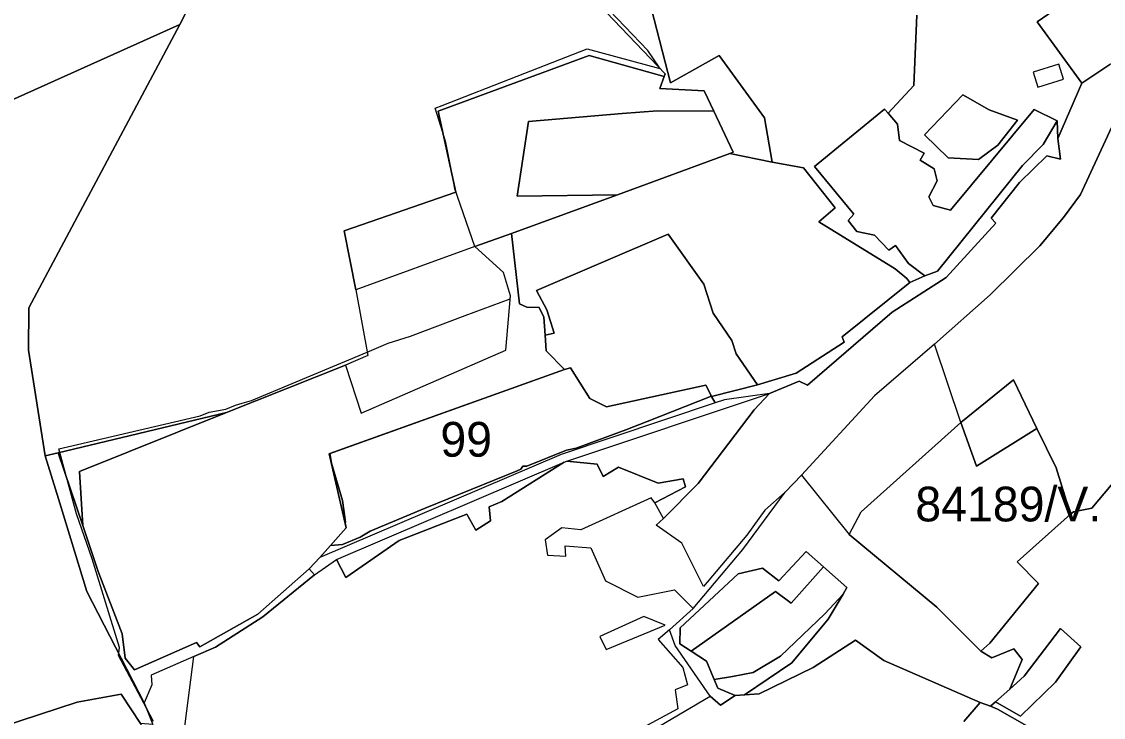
# Model space of a CAD drawing. Extents: x -477304 to -465429, y -1159113 to -1149210.
# Drawn here: x -474726.6 to -474259.3, y -1150895 to -1150594.5 of the extents above; entities that cross this region are included whole.
import ezdxf

# ---------------------------------------------------------------- set-up
doc = ezdxf.new("R2010")
doc.units = 0
for name, color, linetype in [('BPEJ_s', 7, 'Continuous'), ('PUPFL_s', 7, 'Continuous'), ('trav_porost_s', 7, 'Continuous')]:
    doc.layers.add(name, color=color, linetype=linetype)

msp = doc.modelspace()

# ---------------------------------------------------------------- linework, layer by layer
at = {"layer": 'BPEJ_s'}
for points in [[(-474707.4, -1150790.6), (-474710.16, -1150780.51), (-474710.57, -1150779), (-474706.73, -1150778.1), (-474649.41, -1150764.67), (-474645.58, -1150763.18), (-474638.33, -1150761.9), (-474634.24, -1150760.08), (-474631.32, -1150759.24), (-474627.25, -1150758.07), (-474601.87, -1150747.51), (-474577.35, -1150737.19), (-474568.23, -1150733.35), (-474558.64, -1150730.37), (-474534.96, -1150721.44), (-474515.61, -1150714.15), (-474515.5, -1150712.89), (-474518.52, -1150702.74), (-474530.85, -1150691.63), (-474539.48, -1150666.62), (-474539.94, -1150664.2), (-474540.53, -1150661.12), (-474543.3, -1150646.63), (-474544.66, -1150642.29), (-474547.96, -1150631.79), (-474545.01, -1150630.65), (-474512.5, -1150618.04), (-474482.36, -1150606.14), (-474450.88, -1150614.73), (-474451.26, -1150614.16), (-474456.15, -1150606.99), (-474485.98, -1150575.67)], [(-474669.66, -1150896.78), (-474672.7, -1150891.03), (-474684.78, -1150868.23), (-474684.66, -1150867.26), (-474684.36, -1150864.82), (-474696.08, -1150826.46), (-474702.9, -1150807.07), (-474707.4, -1150790.6), (-474710.16, -1150780.51), (-474710.57, -1150779), (-474706.73, -1150778.1), (-474649.41, -1150764.67), (-474645.58, -1150763.18), (-474638.33, -1150761.9), (-474634.24, -1150760.08), (-474631.32, -1150759.24), (-474627.25, -1150758.07), (-474601.87, -1150747.51), (-474577.35, -1150737.19), (-474568.23, -1150733.35), (-474558.64, -1150730.37), (-474534.96, -1150721.44), (-474515.61, -1150714.15), (-474515.5, -1150712.89), (-474518.52, -1150702.74), (-474530.85, -1150691.63), (-474539.48, -1150666.62), (-474539.94, -1150664.2), (-474540.53, -1150661.12), (-474543.3, -1150646.63), (-474544.66, -1150642.29), (-474547.96, -1150631.79), (-474545.01, -1150630.65), (-474512.5, -1150618.04), (-474482.36, -1150606.14), (-474450.88, -1150614.73), (-474451.26, -1150614.16), (-474456.15, -1150606.99), (-474485.98, -1150575.67)], [(-474669.66, -1150896.78), (-474672.7, -1150891.03), (-474684.78, -1150868.23), (-474684.66, -1150867.26), (-474684.36, -1150864.82), (-474696.08, -1150826.46), (-474702.9, -1150807.07), (-474707.4, -1150790.6)]]:
    msp.add_lwpolyline(points, dxfattribs=at)
for points in [[(-474481.16, -1150757.16), (-474473.93, -1150760.81), (-474431.07, -1150751.46), (-474428.75, -1150755.97), (-474429.09, -1150756.36), (-474456.36, -1150767.23), (-474465.66, -1150770.71), (-474487.05, -1150778.73), (-474491.31, -1150779.59), (-474508.35, -1150786.41), (-474510.06, -1150786.41), (-474510.91, -1150787.68), (-474512.62, -1150788.54), (-474552.25, -1150804.65), (-474576.11, -1150814.53), (-474580.38, -1150817.09), (-474588.05, -1150820.28), (-474593.15, -1150820.71), (-474586.36, -1150813.04), (-474586.85, -1150810.93), (-474586.77, -1150810.7), (-474588.05, -1150801.32), (-474592.73, -1150785.13), (-474593.43, -1150780.99), (-474492.15, -1150744.64), (-474489.56, -1150744.02)], [(-474481.16, -1150757.16), (-474489.56, -1150744.02), (-474492.15, -1150744.64), (-474593.43, -1150780.99), (-474592.73, -1150785.13), (-474588.05, -1150801.32), (-474586.77, -1150810.7), (-474586.85, -1150810.93), (-474586.36, -1150813.04), (-474593.15, -1150820.71), (-474588.05, -1150820.28), (-474580.38, -1150817.09), (-474576.11, -1150814.53), (-474552.25, -1150804.65), (-474512.62, -1150788.54), (-474510.91, -1150787.68), (-474510.06, -1150786.41), (-474508.35, -1150786.41), (-474491.31, -1150779.59), (-474487.05, -1150778.73), (-474465.66, -1150770.71), (-474456.36, -1150767.23), (-474429.09, -1150756.36), (-474428.75, -1150755.97), (-474431.07, -1150751.46), (-474473.93, -1150760.81)]]:
    msp.add_lwpolyline(points, close=True, dxfattribs=at)
at = {"layer": 'PUPFL_s'}
for points in [[(-474552.47, -1150350.61), (-474609.36, -1150417.65), (-474620.64, -1150480.37), (-474628.67, -1150512.52), (-474641.35, -1150540.02), (-474650.31, -1150580.17), (-474658.2, -1150595.72), (-474997.57, -1150748.15)], [(-474997.57, -1150748.15), (-474658.2, -1150595.72), (-474723.44, -1150718.11), (-474723.6, -1150736.41), (-474716.44, -1150781.93), (-474710.71, -1150800.54), (-474698.4, -1150840.54), (-474673.67, -1150888.64), (-474669.88, -1150898), (-474675.27, -1150897.63), (-474683.62, -1150884.92), (-474702.61, -1150888.34), (-474768.3, -1150909.83)], [(-474467.81, -1150908.61), (-474429.22, -1150885.86), (-474424.73, -1150889.69), (-474418.38, -1150885.51), (-474414.41, -1150885.21), (-474408.05, -1150884.72), (-474384.76, -1150873.39), (-474366.46, -1150861.56), (-474354.21, -1150870.42), (-474312.54, -1150888.56), (-474319.64, -1150896.68)], [(-474768.3, -1150909.83), (-474702.61, -1150888.34), (-474683.62, -1150884.92), (-474675.27, -1150897.63), (-474666.35, -1150921.62), (-474667.26, -1150929.15), (-474675.36, -1150938.39), (-474676.74, -1150948.62), (-474666.37, -1150957.47), (-474647.13, -1150960.12), (-474644, -1150976.36), (-474670.32, -1150982.52), (-474686.51, -1150984.37), (-474723.6, -1151000.21), (-474753.09, -1151011.97)]]:
    msp.add_lwpolyline(points, dxfattribs=at)
for points in [[(-474467.46, -1150581.05), (-474454.59, -1150589.02), (-474446.32, -1150620.83), (-474425.24, -1150609.07), (-474405.66, -1150636.05), (-474402.35, -1150655.13), (-474420.7, -1150651.41), (-474419.3, -1150650.77), (-474427.66, -1150633.1), (-474431.78, -1150624.39), (-474450.97, -1150623.39), (-474449.06, -1150618.21), (-474448.6, -1150616.94), (-474486.7, -1150577.17), (-474487.27, -1150580.06), (-474493.48, -1150580.86), (-474496.51, -1150577.26), (-474501.92, -1150577.17), (-474509.58, -1150576.15), (-474494.19, -1150565.17)], [(-474630.6, -1150580.15), (-474501.92, -1150577.17), (-474496.51, -1150577.26), (-474493.48, -1150580.86), (-474487.27, -1150580.06), (-474486.7, -1150577.17), (-474448.6, -1150616.94), (-474449.06, -1150618.21), (-474481.51, -1150609.03), (-474546.65, -1150633.06), (-474539.09, -1150668.15), (-474587.31, -1150684.84), (-474582.31, -1150710.25), (-474577.09, -1150738.63), (-474586.64, -1150742.82), (-474638.07, -1150763.31), (-474710.77, -1150780.66), (-474716.44, -1150781.93), (-474723.6, -1150736.41), (-474723.44, -1150718.11), (-474658.2, -1150595.72), (-474650.31, -1150580.17)], [(-474451.87, -1150633.02), (-474467.18, -1150634.11), (-474507.62, -1150637.52), (-474512.57, -1150669.9), (-474469.19, -1150669.33), (-474515.06, -1150685.92), (-474530.85, -1150691.63), (-474582.31, -1150710.25), (-474587.31, -1150684.84), (-474539.09, -1150668.15), (-474546.65, -1150633.06), (-474481.51, -1150609.03), (-474449.06, -1150618.21), (-474450.97, -1150623.39), (-474431.78, -1150624.39), (-474427.66, -1150633.1)], [(-474298.19, -1150749.2), (-474320.84, -1150767.57), (-474332.24, -1150733.76), (-474308.23, -1150712.52), (-474286.84, -1150691.29), (-474276.55, -1150679.1), (-474269.25, -1150669.14), (-474250.33, -1150628.31), (-474239.5, -1150644.62), (-474207.06, -1150682.82), (-474226.8, -1150709.13), (-474241.46, -1150735.19), (-474235.43, -1150751.68), (-474230.85, -1150764.89), (-474264.31, -1150804.58), (-474272.17, -1150806.18), (-474273.49, -1150807.15), (-474279.7, -1150787.21), (-474288.02, -1150770.16)], [(-474489.56, -1150744.02), (-474481.16, -1150757.16), (-474473.93, -1150760.81), (-474431.07, -1150751.46), (-474428.55, -1150756.36), (-474427.04, -1150759.16), (-474493.61, -1150781.48), (-474597.81, -1150825.97), (-474586.36, -1150813.04), (-474593.76, -1150781.11), (-474492.15, -1150744.64)], [(-474710.77, -1150780.66), (-474638.07, -1150763.31), (-474701.6, -1150788.72), (-474700.11, -1150812.11)], [(-474622.4, -1150851.5), (-474642.79, -1150864.58), (-474652.27, -1150868.66), (-474670.58, -1150876.78), (-474670.32, -1150880.95), (-474673.67, -1150888.64), (-474698.4, -1150840.54), (-474710.71, -1150800.54), (-474716.44, -1150781.93), (-474710.77, -1150780.66), (-474700.11, -1150812.11), (-474693.54, -1150832.01), (-474683.2, -1150858.9), (-474681.87, -1150869.43), (-474677.81, -1150874.45), (-474651.12, -1150862.59), (-474649.61, -1150864.42), (-474624.55, -1150850.34), (-474602.34, -1150830.83), (-474600.06, -1150833.39)], [(-474384.76, -1150873.39), (-474408.05, -1150884.72), (-474414.41, -1150885.21), (-474393.88, -1150871.4), (-474378.22, -1150852.57), (-474371.79, -1150841.77), (-474370.09, -1150838.92), (-474380.22, -1150829.93), (-474387.67, -1150823.33), (-474399.47, -1150835.94), (-474406.64, -1150830.56), (-474417.14, -1150832.99), (-474442.2, -1150856.32), (-474442.31, -1150863.19), (-474437.4, -1150866.4), (-474430.84, -1150870.69), (-474427.5, -1150878.54), (-474425.85, -1150882.41), (-474418.38, -1150885.51), (-474424.73, -1150889.69), (-474429.22, -1150885.86), (-474444.26, -1150863.94), (-474446.7, -1150857.21), (-474436.56, -1150848), (-474415.09, -1150822.43), (-474396.85, -1150797.71), (-474389.77, -1150790.39), (-474369.11, -1150815.91), (-474331.27, -1150847.3), (-474322.73, -1150855.85), (-474312.2, -1150866.33), (-474307.46, -1150869.31), (-474298.08, -1150865.28), (-474294.44, -1150870.03), (-474299.74, -1150882.8), (-474305.89, -1150888.24), (-474308.06, -1150890.16), (-474312.54, -1150888.56), (-474354.21, -1150870.42), (-474366.46, -1150861.56)], [(-474406.64, -1150830.56), (-474399.47, -1150835.94), (-474387.67, -1150823.33), (-474380.22, -1150829.93), (-474394.23, -1150845.65), (-474401.02, -1150840.52), (-474437.4, -1150866.4), (-474442.31, -1150863.19), (-474442.2, -1150856.32), (-474417.14, -1150832.99)], [(-474427.5, -1150878.54), (-474419.59, -1150877.31), (-474410.61, -1150875.54), (-474398.86, -1150868.48), (-474379.68, -1150850.28), (-474371.79, -1150841.77), (-474378.22, -1150852.57), (-474393.88, -1150871.4), (-474414.41, -1150885.21), (-474418.38, -1150885.51), (-474425.85, -1150882.41)]]:
    msp.add_lwpolyline(points, close=True, dxfattribs=at)
at = {"layer": 'trav_porost_s'}
for points in [[(-474279.32, -1150588.68), (-474281, -1150580.48), (-474280.25, -1150576.4), (-474273.07, -1150573.19), (-474278.07, -1150567.38), (-474272.95, -1150562.66), (-474257.76, -1150576.17), (-474232.22, -1150597.94), (-474238.99, -1150608.48), (-474241.97, -1150606.61), (-474256.59, -1150612.91), (-474268.68, -1150621.07), (-474287.99, -1150594.56), (-474283.34, -1150591.43)], [(-474276.61, -1150619.31), (-474278.64, -1150612.82), (-474289.68, -1150616.28), (-474287.65, -1150622.77)], [(-474320.03, -1150626.05), (-474308.66, -1150632.54), (-474296.39, -1150636.95), (-474304.99, -1150647.76), (-474313.33, -1150654.02), (-474326.41, -1150653.31), (-474336.55, -1150643.4)], [(-474308.66, -1150632.54), (-474320.03, -1150626.05), (-474336.55, -1150643.4), (-474326.41, -1150653.31), (-474313.33, -1150654.02), (-474304.99, -1150647.76), (-474296.39, -1150636.95)], [(-474419.3, -1150650.77), (-474420.7, -1150651.41), (-474469.19, -1150669.33), (-474512.57, -1150669.9), (-474507.62, -1150637.52), (-474467.18, -1150634.11), (-474451.87, -1150633.02), (-474427.66, -1150633.1)], [(-474338.42, -1150654.28), (-474332.37, -1150658.1), (-474331.16, -1150663.29), (-474334.79, -1150670.09), (-474332.87, -1150673.93), (-474325.36, -1150675.85), (-474289.22, -1150632.47), (-474279.27, -1150637.33), (-474285.39, -1150647.57), (-474294.26, -1150656.56), (-474331.01, -1150702.24), (-474336.44, -1150704.3), (-474343.54, -1150698.99), (-474349.2, -1150691.21), (-474352.07, -1150693.2), (-474358.22, -1150686.66), (-474365.8, -1150685.03), (-474369.61, -1150680.36), (-474367.09, -1150677.65), (-474384.13, -1150657.03), (-474353.87, -1150632.33), (-474352.23, -1150633.94), (-474348.23, -1150638.78), (-474347.34, -1150645.84), (-474336.71, -1150651.34)], [(-474371.26, -1150732.93), (-474372.17, -1150730.59), (-474342.91, -1150707.1), (-474336.44, -1150704.3), (-474331.01, -1150702.24), (-474294.26, -1150656.56), (-474285.39, -1150647.57), (-474279.27, -1150637.33), (-474279.02, -1150644.87), (-474277.9, -1150653.86), (-474283.69, -1150652.4), (-474295.52, -1150663.95), (-474307.79, -1150679.37), (-474305.8, -1150681.47), (-474327.25, -1150705.02), (-474350.57, -1150720), (-474387.18, -1150751.52), (-474390.68, -1150749.7), (-474403.57, -1150755.04), (-474422.93, -1150757.83), (-474427.04, -1150759.16), (-474428.55, -1150756.36), (-474408.68, -1150751.37), (-474392, -1150746.33)], [(-474372.17, -1150730.59), (-474371.26, -1150732.93), (-474392, -1150746.33), (-474408.68, -1150751.37), (-474417.96, -1150738), (-474419.85, -1150732.21), (-474427.89, -1150720.35), (-474431.87, -1150707.84), (-474447.3, -1150686.29), (-474504.22, -1150710.6), (-474499.7, -1150718.96), (-474496.52, -1150728.99), (-474500.51, -1150729.85), (-474501.05, -1150722.04), (-474503.1, -1150717.99), (-474508.35, -1150717.82), (-474511.54, -1150716.33), (-474515.06, -1150685.92), (-474469.19, -1150669.33), (-474420.7, -1150651.41), (-474402.35, -1150655.13), (-474388.94, -1150657.6), (-474375.26, -1150674.81), (-474382.19, -1150680.93), (-474349.26, -1150701.26), (-474344.24, -1150705.39), (-474342.91, -1150707.1)], [(-474530.85, -1150691.63), (-474515.06, -1150685.92), (-474511.54, -1150716.33), (-474508.35, -1150717.82), (-474503.1, -1150717.99), (-474501.05, -1150722.04), (-474500.51, -1150729.85), (-474500.04, -1150736.58), (-474492.15, -1150744.64), (-474593.76, -1150781.11), (-474586.36, -1150813.04), (-474597.81, -1150825.97), (-474602.34, -1150830.83), (-474624.55, -1150850.34), (-474649.61, -1150864.42), (-474651.12, -1150862.59), (-474677.81, -1150874.45), (-474681.87, -1150869.43), (-474683.2, -1150858.9), (-474693.54, -1150832.01), (-474700.11, -1150812.11), (-474701.6, -1150788.72), (-474638.07, -1150763.31), (-474586.64, -1150742.82), (-474579.89, -1150763.6), (-474517.5, -1150736.38), (-474515.5, -1150712.89), (-474518.52, -1150702.74)], [(-474504.22, -1150710.6), (-474447.3, -1150686.29), (-474431.87, -1150707.84), (-474427.89, -1150720.35), (-474419.85, -1150732.21), (-474417.96, -1150738), (-474408.68, -1150751.37), (-474428.55, -1150756.36), (-474431.07, -1150751.46), (-474473.93, -1150760.81), (-474481.16, -1150757.16), (-474489.56, -1150744.02), (-474492.15, -1150744.64), (-474500.04, -1150736.58), (-474500.51, -1150729.85), (-474496.52, -1150728.99), (-474499.7, -1150718.96)], [(-474298.19, -1150749.2), (-474288.02, -1150770.16), (-474314.17, -1150786.43), (-474320.84, -1150767.57)], [(-474475.42, -1150790.95), (-474478.04, -1150785.64), (-474491.04, -1150784.3), (-474403.57, -1150755.04), (-474410.18, -1150762.14), (-474434.31, -1150793.92), (-474449.37, -1150809.06), (-474453.04, -1150802.25), (-474439.78, -1150795.4), (-474440.79, -1150791.93), (-474451.69, -1150793.86), (-474468.79, -1150786.94)], [(-474320.84, -1150767.57), (-474314.17, -1150786.43), (-474288.02, -1150770.16), (-474279.7, -1150787.21), (-474273.49, -1150807.15), (-474296.57, -1150827.72), (-474287.3, -1150837.1), (-474308.34, -1150862.88), (-474312.2, -1150866.33), (-474322.73, -1150855.85), (-474331.27, -1150847.3), (-474369.11, -1150815.91), (-474363.92, -1150806.21)], [(-474563.47, -1150818.57), (-474586.55, -1150834.59), (-474590.64, -1150826.72), (-474492.24, -1150784.7), (-474519.19, -1150801.69), (-474524.69, -1150803.97), (-474524.01, -1150810.07), (-474530.39, -1150814.12), (-474534.27, -1150807.17)], [(-474427.5, -1150878.54), (-474430.84, -1150870.69), (-474437.4, -1150866.4), (-474401.02, -1150840.52), (-474394.23, -1150845.65), (-474380.22, -1150829.93), (-474370.09, -1150838.92), (-474371.79, -1150841.77), (-474379.68, -1150850.28), (-474398.86, -1150868.48), (-474410.61, -1150875.54), (-474419.59, -1150877.31)], [(-474476.84, -1150859.97), (-474474.13, -1150865.59), (-474448.63, -1150855.19), (-474457.9, -1150851.37)], [(-474277.85, -1150856.57), (-474269.14, -1150864.54), (-474280.05, -1150879.76), (-474295.11, -1150894.38), (-474305.89, -1150888.24), (-474299.74, -1150882.8), (-474293.53, -1150877.09)]]:
    msp.add_lwpolyline(points, close=True, dxfattribs=at)
for points in [[(-474339.89, -1150591.6), (-474341.14, -1150622.09), (-474352.23, -1150633.94), (-474353.87, -1150632.33), (-474384.13, -1150657.03), (-474367.09, -1150677.65), (-474369.61, -1150680.36), (-474365.8, -1150685.03), (-474358.22, -1150686.66), (-474352.07, -1150693.2), (-474349.2, -1150691.21), (-474343.54, -1150698.99), (-474336.44, -1150704.3), (-474342.91, -1150707.1), (-474344.24, -1150705.39), (-474349.26, -1150701.26), (-474382.19, -1150680.93), (-474375.26, -1150674.81), (-474388.94, -1150657.6), (-474402.35, -1150655.13), (-474405.66, -1150636.05), (-474425.24, -1150609.07), (-474446.32, -1150620.83), (-474454.59, -1150589.02)], [(-474283.34, -1150591.43), (-474287.99, -1150594.56), (-474268.68, -1150621.07), (-474279.02, -1150644.87), (-474279.27, -1150637.33), (-474289.22, -1150632.47), (-474325.36, -1150675.85), (-474332.87, -1150673.93), (-474334.79, -1150670.09), (-474331.16, -1150663.29), (-474332.37, -1150658.1), (-474338.42, -1150654.28), (-474336.71, -1150651.34), (-474347.34, -1150645.84), (-474348.23, -1150638.78), (-474352.23, -1150633.94), (-474341.14, -1150622.09), (-474339.89, -1150591.6)], [(-474250.33, -1150628.31), (-474269.25, -1150669.14), (-474276.55, -1150679.1), (-474286.84, -1150691.29), (-474308.23, -1150712.52), (-474332.24, -1150733.76), (-474358.26, -1150756.15), (-474389.77, -1150790.39), (-474396.85, -1150797.71), (-474405.54, -1150805.51), (-474413.31, -1150816.28), (-474432.03, -1150838.37), (-474441.49, -1150819.67), (-474452.58, -1150812.01), (-474449.37, -1150809.06), (-474434.31, -1150793.92), (-474410.18, -1150762.14), (-474403.57, -1150755.04), (-474390.68, -1150749.7), (-474387.18, -1150751.52), (-474350.57, -1150720), (-474327.25, -1150705.02), (-474305.8, -1150681.47), (-474307.79, -1150679.37), (-474295.52, -1150663.95), (-474283.69, -1150652.4), (-474277.9, -1150653.86), (-474279.02, -1150644.87), (-474268.68, -1150621.07), (-474256.59, -1150612.91)], [(-474286.04, -1150902.26), (-474305, -1150891.36), (-474308.06, -1150890.16), (-474305.89, -1150888.24), (-474295.11, -1150894.38), (-474280.05, -1150879.76), (-474269.14, -1150864.54), (-474277.85, -1150856.57), (-474293.53, -1150877.09), (-474299.74, -1150882.8), (-474294.44, -1150870.03), (-474298.08, -1150865.28), (-474307.46, -1150869.31), (-474312.2, -1150866.33), (-474308.34, -1150862.88), (-474287.3, -1150837.1), (-474296.57, -1150827.72), (-474273.49, -1150807.15), (-474272.17, -1150806.18), (-474264.31, -1150804.58), (-474230.85, -1150764.89)], [(-474656.5, -1150902.21), (-474652.27, -1150868.66), (-474642.79, -1150864.58), (-474622.4, -1150851.5), (-474600.06, -1150833.39), (-474590.64, -1150826.72), (-474586.55, -1150834.59), (-474563.47, -1150818.57), (-474534.27, -1150807.17), (-474530.39, -1150814.12), (-474524.01, -1150810.07), (-474524.69, -1150803.97), (-474519.19, -1150801.69), (-474492.24, -1150784.7), (-474491.04, -1150784.3), (-474478.04, -1150785.64), (-474475.42, -1150790.95), (-474468.79, -1150786.94), (-474451.69, -1150793.86), (-474440.79, -1150791.93), (-474439.78, -1150795.4), (-474453.04, -1150802.25), (-474454.63, -1150800.1), (-474485.04, -1150813.89), (-474493.21, -1150813.04), (-474500.47, -1150818.29), (-474499.41, -1150824.9), (-474491.54, -1150825.27), (-474491.77, -1150820.87), (-474480.76, -1150821.8), (-474474.34, -1150835.93), (-474460.45, -1150843.02), (-474444.65, -1150839.89), (-474436.56, -1150848), (-474446.7, -1150857.21), (-474451.69, -1150861.34), (-474440.92, -1150873.44), (-474438.91, -1150880.92), (-474444.37, -1150882.99), (-474443.1, -1150891.27), (-474469.61, -1150905.59)], [(-474319.64, -1150896.68), (-474312.54, -1150888.56), (-474308.06, -1150890.16), (-474305, -1150891.36), (-474286.04, -1150902.26)]]:
    msp.add_lwpolyline(points, dxfattribs=at)

# ---------------------------------------------------------------- texts
at = {"layer": 'BPEJ_s'}
for s, p in [('99', (-474545.72, -1150782.36)), ('84189/V.', (-474340.56, -1150810.31))]:
    msp.add_text(s, height=15, dxfattribs=at).set_placement(p)

doc.saveas('drawing.dxf')
